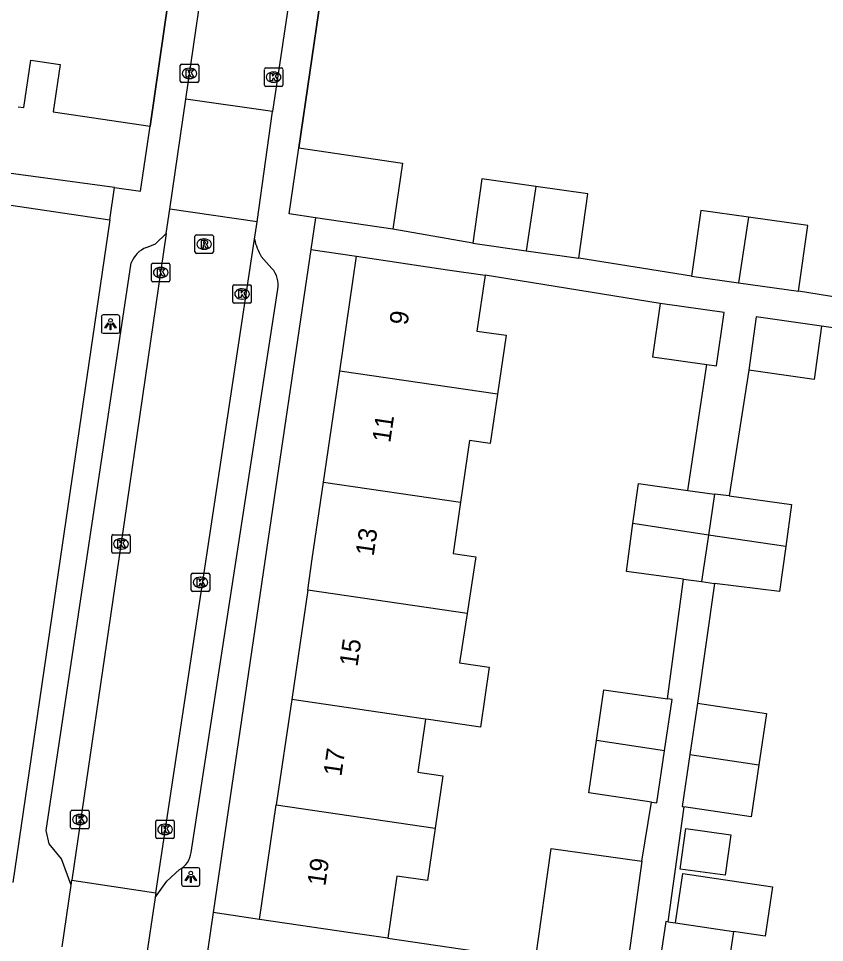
# Model space of a CAD drawing. Extents: x 163686 to 164493, y 382719 to 383870.
# Drawn here: x 164031 to 164074.8, y 382979.2 to 383029.3 of the extents above; entities that cross this region are included whole.
import ezdxf

# ---------------------------------------------------------------- set-up
doc = ezdxf.new("R2010")
doc.units = 0
for name, color, linetype in [('IMGEO_Kolk', 7, 'Continuous'), ('IMGEO_Lichtpunt', 7, 'Continuous'), ('IMGEO_Muur', 7, 'Continuous'), ('IMGEO_Pand', 7, 'Continuous'), ('IMGEO_Pand_nummerreeks', 7, 'Continuous'), ('IMGEO_Rijbaan_lokaal_open', 7, 'Continuous'), ('IMGEO_Rioolput', 7, 'Continuous'), ('IMGEO_Voetpad_open', 7, 'Continuous')]:
    doc.layers.add(name, color=color, linetype=linetype)

msp = doc.modelspace()

# ---------------------------------------------------------------- linework, layer by layer
at = {"layer": 'IMGEO_Kolk'}
for p, q in [((164039.814, 383025.919), (164039.814, 383026.771)), ((164039.889, 383026.845), (164040.741, 383026.845)), ((164040.302, 383026.625), (164040.327, 383026.625)), ((164040.815, 383026.771), (164040.815, 383025.919)), ((164044.457, 383026.642), (164045.309, 383026.642)), ((164044.382, 383025.716), (164044.382, 383026.568)), ((164044.87, 383026.422), (164044.895, 383026.422)), ((164045.383, 383026.568), (164045.383, 383025.716)), ((164040.741, 383025.845), (164039.889, 383025.845)), ((164040.325, 383026.065), (164040.3, 383026.065)), ((164045.309, 383025.642), (164044.457, 383025.642)), ((164044.893, 383025.862), (164044.868, 383025.862)), ((164038.254, 383015.111), (164038.254, 383015.963)), ((164038.329, 383016.037), (164039.181, 383016.037)), ((164038.742, 383015.817), (164038.767, 383015.817)), ((164039.255, 383015.963), (164039.255, 383015.111)), ((164039.181, 383015.037), (164038.329, 383015.037)), ((164038.765, 383015.257), (164038.74, 383015.257)), ((164042.674, 383013.946), (164042.674, 383014.798)), ((164042.749, 383014.872), (164043.601, 383014.872)), ((164043.162, 383014.652), (164043.187, 383014.652)), ((164043.675, 383014.798), (164043.675, 383013.946)), ((164043.185, 383014.092), (164043.16, 383014.092)), ((164043.601, 383013.872), (164042.749, 383013.872)), ((164036.094, 383000.377), (164036.094, 383001.229)), ((164036.169, 383001.303), (164037.021, 383001.303)), ((164036.582, 383001.083), (164036.607, 383001.083)), ((164037.095, 383001.229), (164037.095, 383000.377)), ((164036.605, 383000.523), (164036.58, 383000.523)), ((164037.021, 383000.303), (164036.169, 383000.303)), ((164040.413, 382998.284), (164040.413, 382999.136)), ((164040.488, 382999.21), (164041.34, 382999.21)), ((164040.901, 382998.99), (164040.926, 382998.99)), ((164041.414, 382999.136), (164041.414, 382998.284)), ((164041.34, 382998.21), (164040.488, 382998.21)), ((164040.924, 382998.43), (164040.899, 382998.43)), ((164033.859, 382985.413), (164033.859, 382986.265)), ((164033.934, 382986.339), (164034.786, 382986.339)), ((164034.347, 382986.119), (164034.372, 382986.119)), ((164034.86, 382986.265), (164034.86, 382985.413)), ((164034.37, 382985.559), (164034.345, 382985.559)), ((164038.488, 382984.874), (164038.488, 382985.726)), ((164038.563, 382985.8), (164039.415, 382985.8)), ((164038.976, 382985.58), (164039.001, 382985.58)), ((164039.489, 382985.726), (164039.489, 382984.874)), ((164034.786, 382985.339), (164033.934, 382985.339)), ((164038.999, 382985.02), (164038.974, 382985.02)), ((164039.415, 382984.8), (164038.563, 382984.8))]:
    msp.add_line(p, q, dxfattribs=at)
for points in [[(164039.814, 383025.919), (164039.814, 383026.771)], [(164039.889, 383026.845), (164040.741, 383026.845)], [(164040.815, 383026.771), (164040.815, 383025.919)], [(164044.457, 383026.642), (164045.309, 383026.642)], [(164040.135, 383026.545), (164040.258, 383026.545), (164040.258, 383026.394), (164040.388, 383026.545), (164040.552, 383026.545), (164040.406, 383026.394), (164040.559, 383026.145), (164040.407, 383026.145), (164040.322, 383026.309), (164040.258, 383026.242), (164040.258, 383026.145), (164040.135, 383026.145), (164040.135, 383026.545)], [(164044.382, 383025.716), (164044.382, 383026.568)], [(164044.703, 383026.342), (164044.826, 383026.342), (164044.826, 383026.191), (164044.956, 383026.342), (164045.12, 383026.342), (164044.974, 383026.191), (164045.127, 383025.942), (164044.975, 383025.942), (164044.89, 383026.106), (164044.826, 383026.039), (164044.826, 383025.942), (164044.703, 383025.942), (164044.703, 383026.342)], [(164045.383, 383026.568), (164045.383, 383025.716)], [(164040.741, 383025.845), (164039.889, 383025.845)], [(164045.309, 383025.642), (164044.457, 383025.642)], [(164038.254, 383015.111), (164038.254, 383015.963)], [(164038.329, 383016.037), (164039.181, 383016.037)], [(164038.575, 383015.737), (164038.698, 383015.737), (164038.698, 383015.586), (164038.828, 383015.737), (164038.992, 383015.737), (164038.846, 383015.586), (164038.999, 383015.337), (164038.847, 383015.337), (164038.762, 383015.501), (164038.698, 383015.434), (164038.698, 383015.337), (164038.575, 383015.337), (164038.575, 383015.737)], [(164039.255, 383015.963), (164039.255, 383015.111)], [(164039.181, 383015.037), (164038.329, 383015.037)], [(164042.674, 383013.946), (164042.674, 383014.798)], [(164042.749, 383014.872), (164043.601, 383014.872)], [(164042.995, 383014.572), (164043.118, 383014.572), (164043.118, 383014.421), (164043.248, 383014.572), (164043.412, 383014.572), (164043.266, 383014.421), (164043.419, 383014.172), (164043.267, 383014.172), (164043.182, 383014.336), (164043.118, 383014.269), (164043.118, 383014.172), (164042.995, 383014.172), (164042.995, 383014.572)], [(164043.675, 383014.798), (164043.675, 383013.946)], [(164043.601, 383013.872), (164042.749, 383013.872)], [(164036.094, 383000.377), (164036.094, 383001.229)], [(164036.169, 383001.303), (164037.021, 383001.303)], [(164036.415, 383001.003), (164036.538, 383001.003), (164036.538, 383000.852), (164036.668, 383001.003), (164036.832, 383001.003), (164036.686, 383000.852), (164036.839, 383000.603), (164036.687, 383000.603), (164036.602, 383000.767), (164036.538, 383000.7), (164036.538, 383000.603), (164036.415, 383000.603), (164036.415, 383001.003)], [(164037.095, 383001.229), (164037.095, 383000.377)], [(164037.021, 383000.303), (164036.169, 383000.303)], [(164040.413, 382998.284), (164040.413, 382999.136)], [(164040.488, 382999.21), (164041.34, 382999.21)], [(164041.414, 382999.136), (164041.414, 382998.284)], [(164040.734, 382998.91), (164040.857, 382998.91), (164040.857, 382998.759), (164040.987, 382998.91), (164041.151, 382998.91), (164041.005, 382998.759), (164041.158, 382998.51), (164041.006, 382998.51), (164040.921, 382998.674), (164040.857, 382998.607), (164040.857, 382998.51), (164040.734, 382998.51), (164040.734, 382998.91)], [(164041.34, 382998.21), (164040.488, 382998.21)], [(164033.859, 382985.413), (164033.859, 382986.265)], [(164033.934, 382986.339), (164034.786, 382986.339)], [(164034.18, 382986.039), (164034.303, 382986.039), (164034.303, 382985.888), (164034.433, 382986.039), (164034.597, 382986.039), (164034.451, 382985.888), (164034.604, 382985.639), (164034.452, 382985.639), (164034.367, 382985.803), (164034.303, 382985.736), (164034.303, 382985.639), (164034.18, 382985.639), (164034.18, 382986.039)], [(164034.86, 382986.265), (164034.86, 382985.413)], [(164038.488, 382984.874), (164038.488, 382985.726)], [(164038.563, 382985.8), (164039.415, 382985.8)], [(164038.809, 382985.5), (164038.932, 382985.5), (164038.932, 382985.349), (164039.062, 382985.5), (164039.226, 382985.5), (164039.08, 382985.349), (164039.233, 382985.1), (164039.081, 382985.1), (164038.996, 382985.264), (164038.932, 382985.197), (164038.932, 382985.1), (164038.809, 382985.1), (164038.809, 382985.5)], [(164039.489, 382985.726), (164039.489, 382984.874)], [(164034.786, 382985.339), (164033.934, 382985.339)], [(164039.415, 382984.8), (164038.563, 382984.8)]]:
    msp.add_lwpolyline(points, dxfattribs=at)
for centre, start, end in [((164039.891, 383026.769), 91.552, 178.448), ((164039.891, 383026.769), 91.552, 178.448), ((164040.739, 383026.769), 1.552, 88.448), ((164040.739, 383026.769), 1.552, 88.448), ((164044.459, 383026.566), 91.552, 178.448), ((164044.459, 383026.566), 91.552, 178.448), ((164045.307, 383026.566), 1.552, 88.448), ((164045.307, 383026.566), 1.552, 88.448), ((164039.891, 383025.921), 181.552, 268.448), ((164039.891, 383025.921), 181.552, 268.448), ((164040.739, 383025.921), 271.552, 358.448), ((164040.739, 383025.921), 271.552, 358.448), ((164044.459, 383025.718), 181.552, 268.448), ((164044.459, 383025.718), 181.552, 268.448), ((164045.307, 383025.718), 271.552, 358.448), ((164045.307, 383025.718), 271.552, 358.448), ((164038.331, 383015.961), 91.552, 178.448), ((164038.331, 383015.961), 91.552, 178.448), ((164039.179, 383015.961), 1.552, 88.448), ((164039.179, 383015.961), 1.552, 88.448), ((164038.331, 383015.113), 181.552, 268.448), ((164038.331, 383015.113), 181.552, 268.448), ((164039.179, 383015.113), 271.552, 358.448), ((164039.179, 383015.113), 271.552, 358.448), ((164042.751, 383014.796), 91.552, 178.448), ((164042.751, 383014.796), 91.552, 178.448), ((164043.599, 383014.796), 1.552, 88.448), ((164043.599, 383014.796), 1.552, 88.448), ((164042.751, 383013.948), 181.552, 268.448), ((164042.751, 383013.948), 181.552, 268.448), ((164043.599, 383013.948), 271.552, 358.448), ((164043.599, 383013.948), 271.552, 358.448), ((164036.171, 383001.227), 91.552, 178.448), ((164036.171, 383001.227), 91.552, 178.448), ((164037.019, 383001.227), 1.552, 88.448), ((164037.019, 383001.227), 1.552, 88.448), ((164036.171, 383000.379), 181.552, 268.448), ((164036.171, 383000.379), 181.552, 268.448), ((164037.019, 383000.379), 271.552, 358.448), ((164037.019, 383000.379), 271.552, 358.448), ((164040.49, 382999.134), 91.552, 178.448), ((164040.49, 382999.134), 91.552, 178.448), ((164041.338, 382999.134), 1.552, 88.448), ((164041.338, 382999.134), 1.552, 88.448), ((164040.49, 382998.286), 181.552, 268.448), ((164040.49, 382998.286), 181.552, 268.448), ((164041.338, 382998.286), 271.552, 358.448), ((164041.338, 382998.286), 271.552, 358.448), ((164033.936, 382986.263), 91.552, 178.448), ((164033.936, 382986.263), 91.552, 178.448), ((164034.784, 382986.263), 1.552, 88.448), ((164034.784, 382986.263), 1.552, 88.448), ((164038.565, 382985.724), 91.552, 178.448), ((164038.565, 382985.724), 91.552, 178.448), ((164039.413, 382985.724), 1.552, 88.448), ((164039.413, 382985.724), 1.552, 88.448), ((164033.936, 382985.415), 181.552, 268.448), ((164033.936, 382985.415), 181.552, 268.448), ((164034.784, 382985.415), 271.552, 358.448), ((164034.784, 382985.415), 271.552, 358.448), ((164038.565, 382984.876), 181.552, 268.448), ((164038.565, 382984.876), 181.552, 268.448), ((164039.413, 382984.876), 271.552, 358.448), ((164039.413, 382984.876), 271.552, 358.448)]:
    msp.add_arc(centre, 0.0765, start, end, dxfattribs=at)
for centre, major_axis, ratio, start_param, end_param in [((164040.301, 383026.345), (-0.387, 0.002), 0.722429, 4.712389, 7.853982), ((164040.326, 383026.345), (-0.39, 0.002), 0.717154, 1.570796, 4.712389), ((164044.869, 383026.142), (-0.387, 0.002), 0.722429, 4.712389, 7.853982), ((164044.894, 383026.142), (-0.39, 0.002), 0.717154, 1.570796, 4.712389), ((164038.741, 383015.537), (-0.387, 0.002), 0.722429, 4.712389, 7.853982), ((164038.766, 383015.537), (-0.39, 0.002), 0.717154, 1.570796, 4.712389), ((164043.161, 383014.372), (-0.387, 0.002), 0.722429, 4.712389, 7.853982), ((164043.186, 383014.372), (-0.39, 0.002), 0.717154, 1.570796, 4.712389), ((164036.581, 383000.803), (-0.387, 0.002), 0.722429, 4.712389, 7.853982), ((164036.606, 383000.803), (-0.39, 0.002), 0.717154, 1.570796, 4.712389), ((164040.9, 382998.71), (-0.387, 0.002), 0.722429, 4.712389, 7.853982), ((164040.925, 382998.71), (-0.39, 0.002), 0.717154, 1.570796, 4.712389), ((164034.346, 382985.839), (-0.387, 0.002), 0.722429, 4.712389, 7.853982), ((164034.371, 382985.839), (-0.39, 0.002), 0.717154, 1.570796, 4.712389), ((164038.975, 382985.3), (-0.387, 0.002), 0.722429, 4.712389, 7.853982), ((164039, 382985.3), (-0.39, 0.002), 0.717154, 1.570796, 4.712389)]:
    msp.add_ellipse(centre, major_axis=major_axis, ratio=ratio, start_param=start_param, end_param=end_param, dxfattribs=at)
at = {"layer": 'IMGEO_Lichtpunt'}
for p, q in [((164035.526, 383013.139), (164035.526, 383012.332)), ((164035.526, 383013.139), (164035.526, 383012.332)), ((164036.428, 383013.234), (164035.62, 383013.234)), ((164036.428, 383013.234), (164035.62, 383013.234)), ((164036.522, 383012.332), (164036.522, 383013.139)), ((164036.522, 383012.332), (164036.522, 383013.139)), ((164035.62, 383012.238), (164036.428, 383012.238)), ((164035.62, 383012.238), (164036.428, 383012.238)), ((164039.885, 382983.128), (164039.885, 382982.321)), ((164039.885, 382983.128), (164039.885, 382982.321)), ((164040.787, 382983.223), (164039.979, 382983.223)), ((164040.787, 382983.223), (164039.979, 382983.223)), ((164040.881, 382982.321), (164040.881, 382983.128)), ((164040.881, 382982.321), (164040.881, 382983.128)), ((164039.979, 382982.227), (164040.787, 382982.227)), ((164039.979, 382982.227), (164040.787, 382982.227))]:
    msp.add_line(p, q, dxfattribs=at)
for points in [[(164035.9, 383012.803), (164035.939, 383012.775), (164035.751, 383012.513), (164035.713, 383012.54), (164035.9, 383012.803)], [(164036.002, 383012.755), (164036.049, 383012.755), (164036.049, 383012.433), (164036.002, 383012.433), (164036.002, 383012.755)], [(164036.112, 383012.775), (164036.15, 383012.802), (164036.337, 383012.54), (164036.298, 383012.512), (164036.112, 383012.775)], [(164040.259, 382982.792), (164040.298, 382982.764), (164040.11, 382982.502), (164040.072, 382982.529), (164040.259, 382982.792)], [(164040.361, 382982.744), (164040.408, 382982.744), (164040.408, 382982.422), (164040.361, 382982.422), (164040.361, 382982.744)], [(164040.471, 382982.764), (164040.509, 382982.791), (164040.696, 382982.529), (164040.657, 382982.501), (164040.471, 382982.764)]]:
    msp.add_lwpolyline(points, dxfattribs=at)
for centre in [(164036.025, 383012.937), (164040.384, 382982.926)]:
    msp.add_circle(centre, 0.0994, dxfattribs=at)
for centre, start, end in [((164035.62, 383013.139), 90, 180), ((164035.62, 383013.139), 90, 180), ((164036.428, 383013.139), 0, 90), ((164036.428, 383013.139), 0, 90), ((164035.62, 383012.332), 180, 270), ((164035.62, 383012.332), 180, 270), ((164036.428, 383012.332), 270, 0), ((164036.428, 383012.332), 270, 360), ((164039.979, 382983.128), 90, 180), ((164039.979, 382983.128), 90, 180), ((164040.787, 382983.128), 0, 90), ((164040.787, 382983.128), 0, 90), ((164039.979, 382982.321), 180, 270), ((164039.979, 382982.321), 180, 270), ((164040.787, 382982.321), 270, 0), ((164040.787, 382982.321), 270, 360)]:
    msp.add_arc(centre, 0.0946, start, end, dxfattribs=at)
at = {"layer": 'IMGEO_Muur'}
for points in [[(164046.251, 383022.297), (164048.048, 383034.593), (164048.695, 383034.526)], [(164039.652, 383033.645), (164038.176, 383023.49)]]:
    msp.add_lwpolyline(points, dxfattribs=at)
at = {"layer": 'IMGEO_Pand'}
for points in [[(164031.012, 383024.536), (164031.321, 383024.491), (164031.697, 383027.068), (164033.291, 383026.835), (164032.914, 383024.258), (164038.176, 383023.49)], [(164036.238, 383020.151), (164037.66, 383019.957), (164038.176, 383023.49)], [(164047.16, 383018.512), (164045.727, 383018.722), (164046.251, 383022.297)], [(164046.251, 383022.297), (164051.891, 383021.471), (164051.367, 383017.896)], [(164036.238, 383020.151), (164030.486, 383020.937)], [(164059.134, 383020.21), (164056.198, 383020.622), (164055.707, 383017.128)], [(164059.134, 383020.21), (164058.612, 383016.719)], [(164061.464, 383016.318), (164061.956, 383019.813), (164059.134, 383020.21)], [(164070.682, 383018.538), (164068.093, 383018.902), (164067.591, 383015.336)], [(164051.367, 383017.896), (164047.16, 383018.512)], [(164070.682, 383018.538), (164070.149, 383014.976)], [(164073.401, 383014.519), (164073.902, 383018.086), (164070.682, 383018.538)], [(164055.707, 383017.128), (164058.612, 383016.719)], [(164058.612, 383016.719), (164061.464, 383016.318)], [(164048.478, 383010.177), (164049.392, 383016.417)], [(164049.392, 383016.417), (164054.34, 383015.691), (164056.374, 383015.393)], [(164056.374, 383015.393), (164055.929, 383012.361), (164057.513, 383012.129), (164057.043, 383008.923)], [(164067.591, 383015.336), (164070.149, 383014.976)], [(164070.149, 383014.976), (164073.401, 383014.519)], [(164065.881, 383013.859), (164065.474, 383010.961), (164068.428, 383010.546)], [(164068.428, 383010.546), (164068.952, 383010.472), (164069.359, 383013.37), (164065.881, 383013.859)], [(164074.66, 383012.625), (164071.103, 383013.125), (164070.696, 383010.227)], [(164074.66, 383012.625), (164074.253, 383009.727), (164070.696, 383010.227)], [(164047.595, 383004.153), (164048.478, 383010.177)], [(164057.043, 383008.923), (164048.478, 383010.177)], [(164057.043, 383008.923), (164056.651, 383006.247), (164055.53, 383006.412), (164055.039, 383003.063)], [(164046.736, 382998.289), (164046.987, 383000), (164047.595, 383004.153)], [(164047.595, 383004.153), (164055.039, 383003.063)], [(164064.411, 383001.918), (164064.705, 383004.076), (164067.391, 383003.709)], [(164067.391, 383003.709), (164068.844, 383003.511)], [(164068.844, 383003.511), (164068.514, 383001.284)], [(164069.628, 383003.404), (164068.844, 383003.511)], [(164055.039, 383003.063), (164054.632, 383000.289), (164055.871, 383000.107), (164055.854, 383000), (164055.393, 382997.022)], [(164069.628, 383003.404), (164073.023, 383002.942), (164072.712, 383000.659)], [(164067.151, 382998.887), (164066.879, 382998.924), (164064.055, 382999.309), (164064.411, 383001.918)], [(164068.514, 383001.284), (164064.411, 383001.918)], [(164068.514, 383001.284), (164068.139, 382998.752)], [(164072.712, 383000.659), (164068.514, 383001.284)], [(164072.712, 383000.659), (164072.378, 382998.209), (164068.842, 382998.656)], [(164067.151, 382998.887), (164068.139, 382998.752)], [(164068.139, 382998.752), (164068.842, 382998.656)], [(164046.736, 382998.289), (164045.867, 382992.358)], [(164055.393, 382997.022), (164046.736, 382998.289)], [(164055.393, 382997.022), (164054.98, 382994.348), (164056.602, 382994.109), (164056.123, 382990.855), (164053.307, 382991.268), (164053.137, 382991.293)], [(164062.424, 382990.124), (164062.83, 382992.885), (164066.277, 382992.392)], [(164045.867, 382992.358), (164045.028, 382986.633)], [(164053.137, 382991.293), (164045.867, 382992.358)], [(164066.125, 382989.573), (164066.534, 382992.355), (164066.277, 382992.392)], [(164067.917, 382992.151), (164067.507, 382989.368)], [(164067.917, 382992.151), (164071.663, 382991.6), (164071.252, 382988.811)], [(164053.137, 382991.293), (164052.714, 382988.411), (164054.082, 382988.21), (164053.665, 382985.368)], [(164065.415, 382986.783), (164062.006, 382987.286), (164062.424, 382990.124)], [(164066.125, 382989.573), (164062.424, 382990.124)], [(164065.415, 382986.783), (164065.707, 382986.74), (164066.125, 382989.573)], [(164067.507, 382989.368), (164067.091, 382986.537), (164067.178, 382986.524)], [(164067.507, 382989.368), (164071.252, 382988.811)], [(164071.252, 382988.811), (164070.836, 382985.985), (164067.178, 382986.524)], [(164044.117, 382980.416), (164045.028, 382986.633)], [(164045.028, 382986.633), (164053.665, 382985.368)], [(164053.665, 382985.368), (164053.248, 382982.526), (164051.58, 382982.771), (164051.084, 382979.393)], [(164069.722, 382985.009), (164069.415, 382982.808), (164066.973, 382983.149), (164067.281, 382985.35), (164069.722, 382985.009)], [(164059.116, 382978.212), (164059.956, 382984.268), (164064.889, 382983.583)], [(164064.889, 382983.583), (164064.017, 382977.297), (164059.084, 382977.981), (164059.116, 382978.212)], [(164066.713, 382980.226), (164067.114, 382982.915), (164071.993, 382982.187), (164071.592, 382979.498), (164069.873, 382979.755)], [(164051.084, 382979.393), (164049.064, 382979.69), (164044.117, 382980.416)], [(164066.302, 382980.287), (164066.188, 382980.304), (164065.718, 382977.151), (164069.402, 382976.601)], [(164066.302, 382980.287), (164066.713, 382980.226)], [(164066.713, 382980.226), (164069.873, 382979.755)], [(164069.873, 382979.755), (164069.402, 382976.601)]]:
    msp.add_lwpolyline(points, dxfattribs=at)
at = {"layer": 'IMGEO_Rijbaan_lokaal_open'}
for points in [[(164047.579, 383042.661), (164044.829, 383024.273)], [(164040.114, 383024.957), (164042.616, 383042.115)], [(164039.241, 383018.971), (164040.114, 383024.957)], [(164044.829, 383024.273), (164040.114, 383024.957)], [(164043.992, 383018.282), (164044.829, 383024.273)], [(164039.05, 383017.66), (164039.241, 383018.971)], [(164043.992, 383018.282), (164039.241, 383018.971)], [(164043.849, 383017.344), (164043.992, 383018.282)], [(164039.05, 383017.66), (164036.475, 383000), (164033.926, 382982.547)], [(164038.495, 382981.865), (164043.849, 383017.344)], [(164033.886, 382982.27), (164033.926, 382982.547)], [(164033.926, 382982.547), (164038.495, 382981.865)], [(164033.399, 382978.926), (164033.886, 382982.27)], [(164038.458, 382981.607), (164037.934, 382978.093)], [(164038.495, 382981.865), (164038.458, 382981.607)]]:
    msp.add_lwpolyline(points, dxfattribs=at)
at = {"layer": 'IMGEO_Rioolput'}
for p, q in [((164040.687, 383017.577), (164041.539, 383017.577)), ((164040.612, 383016.651), (164040.612, 383017.503)), ((164041.1, 383017.357), (164041.125, 383017.357)), ((164041.613, 383017.503), (164041.613, 383016.651)), ((164041.539, 383016.577), (164040.687, 383016.577)), ((164041.123, 383016.797), (164041.098, 383016.797))]:
    msp.add_line(p, q, dxfattribs=at)
for points in [[(164040.687, 383017.577), (164041.539, 383017.577)], [(164040.612, 383016.651), (164040.612, 383017.503)], [(164041.201, 383017.275), (164040.949, 383017.277), (164040.949, 383016.877)], [(164041.127, 383017.196), (164041.073, 383017.196), (164041.073, 383017.115)], [(164041.073, 383017.115), (164041.125, 383017.115)], [(164041.613, 383017.503), (164041.613, 383016.651)], [(164041.539, 383016.577), (164040.687, 383016.577)], [(164040.949, 383016.877), (164041.073, 383016.877), (164041.073, 383017.039), (164041.084, 383017.039)], [(164041.131, 383017.01), (164041.202, 383016.877), (164041.342, 383016.877), (164041.277, 383017.003)]]:
    msp.add_lwpolyline(points, dxfattribs=at)
for centre, radius, start, end in [((164040.689, 383017.501), 0.0765, 91.552, 178.448), ((164040.689, 383017.501), 0.0765, 91.552, 178.448), ((164041.537, 383017.501), 0.0765, 1.552, 88.448), ((164041.537, 383017.501), 0.0765, 1.552, 88.448), ((164041.109, 383017.304), 0.19, 274.7715, 282.9687), ((164041.133, 383017.1), 0.0964, 77.0061, 93.1865), ((164041.147, 383017.157), 0.0378, 276.6634, 79.6772), ((164041.2, 383017.165), 0.109, 350.3612, 89.416), ((164041.198, 383017.165), 0.112, 277.5842, 350.9817), ((164041.182, 383016.95), 0.108, 29.5134, 73.7905), ((164040.689, 383016.653), 0.0765, 181.552, 268.448), ((164040.689, 383016.653), 0.0765, 181.552, 268.448), ((164041.083, 383016.986), 0.0533, 26.0293, 88.6989), ((164041.537, 383016.653), 0.0765, 271.552, 358.448), ((164041.537, 383016.653), 0.0765, 271.552, 358.448)]:
    msp.add_arc(centre, radius, start, end, dxfattribs=at)
for centre, major_axis, ratio, start_param, end_param in [((164041.099, 383017.077), (-0.387, 0.002), 0.722429, 4.712389, 7.853982), ((164041.124, 383017.077), (-0.39, 0.002), 0.717154, 1.570796, 4.712389)]:
    msp.add_ellipse(centre, major_axis=major_axis, ratio=ratio, start_param=start_param, end_param=end_param, dxfattribs=at)
at = {"layer": 'IMGEO_Voetpad_open'}
for points in [[(164048.695, 383034.526), (164048.048, 383034.593), (164046.251, 383022.297)], [(164038.176, 383023.49), (164039.652, 383033.645)], [(164035.986, 383018.399), (164036.238, 383020.151)], [(164030.479, 383019.207), (164035.986, 383018.399)], [(164035.986, 383018.399), (164033.287, 383000), (164030.709, 382982.425)], [(164047.16, 383018.512), (164046.905, 383016.783)], [(164037.982, 383016.895), (164038.477, 383017.091), (164039.05, 383017.66)], [(164055.707, 383017.128), (164051.367, 383017.896)], [(164046.905, 383016.783), (164044.434, 383000), (164041.604, 382980.786)], [(164046.905, 383016.783), (164049.392, 383016.417)], [(164033.886, 382982.27), (164033.357, 382983.712), (164032.693, 382984.509), (164032.526, 382985.246), (164034.74, 383000), (164037.15, 383016.065)], [(164044.796, 383015.756), (164044.217, 383016.411)], [(164067.591, 383015.336), (164061.464, 383016.318)], [(164065.881, 383013.859), (164056.374, 383015.393)], [(164040.403, 382984.055), (164045.111, 383014.637)], [(164079.577, 383013.537), (164073.401, 383014.519)], [(164081.099, 383011.712), (164074.66, 383012.625)], [(164067.391, 383003.709), (164068.428, 383010.546)], [(164070.696, 383010.227), (164069.628, 383003.404)], [(164066.277, 382992.392), (164067.151, 382998.887)], [(164068.842, 382998.656), (164067.917, 382992.151)], [(164064.889, 382983.583), (164065.415, 382986.783)], [(164067.178, 382986.524), (164066.302, 382980.287)], [(164038.458, 382981.607), (164039.088, 382982.487), (164039.771, 382983.125)], [(164041.604, 382980.786), (164041.182, 382977.924)], [(164044.117, 382980.416), (164041.604, 382980.786)], [(164051.084, 382979.393), (164059.116, 382978.212)]]:
    msp.add_lwpolyline(points, dxfattribs=at)
for centre, radius, start, end in [((164046.574, 383017.88), 2.777, 191.123, 211.9282), ((164038.473, 383015.57), 1.413, 110.3556, 159.5065), ((164043.834, 383014.881), 1.3, 349.1619, 42.2821), ((164039.198, 382984.194), 1.213, 298.1939, 353.4084)]:
    msp.add_arc(centre, radius, start, end, dxfattribs=at)

# ---------------------------------------------------------------- texts
at = {"layer": 'IMGEO_Pand_nummerreeks'}
for s, rotation, p in [('9', 81.6655, (164052.155, 383012.647)), ('11', 81.6655, (164051.22, 383006.263)), ('13', 81.6655, (164050.318, 383000.107)), ('15', 81.6637, (164049.439, 382994.107)), ('17', 81.6637, (164048.566, 382988.149)), ('19', 81.6628, (164047.693, 382982.191))]:
    msp.add_text(s, height=1, rotation=rotation, dxfattribs=at).set_placement(p)

doc.saveas('drawing.dxf')
